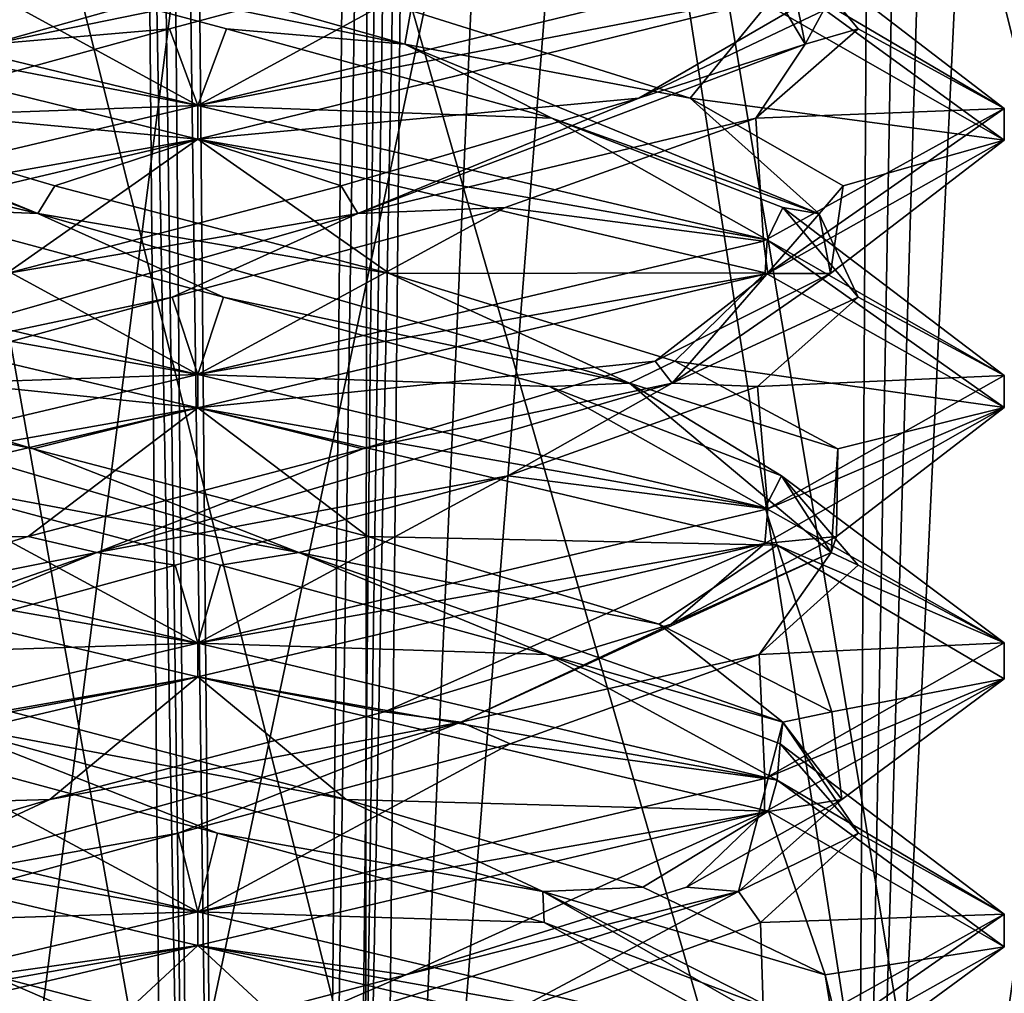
# Model space of a CAD drawing. Header units: millimetres. Extents: x -18.9 to 18.9, y -8.8 to 59.9.
# Tile 351 of 463: x -0.3 to 1.5, y 34.8 to 36.7. Entities that reach past the tile are written whole.
import ezdxf

# ---------------------------------------------------------------- set-up
doc = ezdxf.new("R2010")
doc.units = ezdxf.units.MM
doc.header["$LTSCALE"] = 65.185185
for name, color, linetype in [('1', 7, 'CONTINUOUS'), ('12', 7, 'CONTINUOUS'), ('20', 7, 'CONTINUOUS'), ('3133', 7, 'CONTINUOUS'), ('3199', 7, 'CONTINUOUS'), ('3200', 7, 'CONTINUOUS'), ('3201', 7, 'CONTINUOUS'), ('3202', 7, 'CONTINUOUS'), ('3203', 7, 'CONTINUOUS'), ('3204', 7, 'CONTINUOUS'), ('3205', 7, 'CONTINUOUS'), ('3206', 7, 'CONTINUOUS'), ('3207', 7, 'CONTINUOUS'), ('3208', 7, 'CONTINUOUS'), ('3209', 7, 'CONTINUOUS'), ('3210', 7, 'CONTINUOUS'), ('3288', 7, 'CONTINUOUS'), ('461', 7, 'CONTINUOUS'), ('527', 7, 'CONTINUOUS'), ('532', 7, 'CONTINUOUS'), ('533', 7, 'CONTINUOUS'), ('545', 7, 'CONTINUOUS'), ('581', 7, 'CONTINUOUS'), ('831', 7, 'CONTINUOUS')]:
    doc.layers.add(name, color=color, linetype=linetype)

msp = doc.modelspace()

# ---------------------------------------------------------------- linework, layer by layer
at = {"layer": '1', "color": 7, "linetype": 'Continuous'}
for points in [[(1.7202, 50.9108, -17.3148), (-0.7633, 34.4, -17.3832), (-0.8483, 50.9109, -17.3793), (1.7202, 50.9108, -17.3148)], [(3.694, 34.4, -17.0034), (-0.7633, 34.4, -17.3832), (1.7202, 50.9108, -17.3148), (3.694, 34.4, -17.0034)], [(0.833, 43.5761, 17.38), (2.7607, 32.6, 17.1796), (4.4009, 43.8814, 16.8343), (0.833, 43.5761, 17.38)], [(-2.778, 43.6898, 17.1768), (-0.5737, 32.6, 17.3906), (0.833, 43.5761, 17.38), (-2.778, 43.6898, 17.1768)], [(-0.5737, 32.6, 17.3906), (2.7607, 32.6, 17.1796), (0.833, 43.5761, 17.38), (-0.5737, 32.6, 17.3906)]]:
    msp.add_3dface(points, dxfattribs=at)
at = {"layer": '12', "color": 7, "linetype": 'Continuous'}
for points in [[(0.8519, 44.5407, 12.6275), (1.2886, 44.8029, 12.7845), (0.3378, 32.793, 12.8193), (0.8519, 44.5407, 12.6275)], [(0.3378, 32.793, 12.8193), (1.2886, 44.8029, 12.7845), (1.2217, 32.793, 13.202), (0.3378, 32.793, 12.8193)], [(1.2217, 32.793, 13.202), (1.2886, 44.8029, 12.7845), (1.4323, 44.7651, 12.8261), (1.2217, 32.793, 13.202)], [(1.5764, 44.7309, 12.8607), (1.2217, 32.793, 13.202), (1.4323, 44.7651, 12.8261), (1.5764, 44.7309, 12.8607)], [(1.5719, 40.1309, 13.0238), (1.2217, 32.793, 13.202), (1.5764, 44.7309, 12.8607), (1.5719, 40.1309, 13.0238)], [(0.3914, 38.2158, 12.6303), (0.8519, 44.5407, 12.6275), (0.3378, 32.793, 12.8193), (0.3914, 38.2158, 12.6303)], [(1.5675, 35.2385, 13.197), (1.2217, 32.793, 13.202), (1.5719, 40.1309, 13.0238), (1.5675, 35.2385, 13.197)], [(1.5822, 35.1849, 13.2017), (1.2217, 32.793, 13.202), (1.5675, 35.2385, 13.197), (1.5822, 35.1849, 13.2017)], [(1.6216, 35.136, 13.2106), (1.2217, 32.793, 13.202), (1.5822, 35.1849, 13.2017), (1.6216, 35.136, 13.2106)], [(1.8642, 35.0323, 13.2487), (1.2217, 32.793, 13.202), (1.6216, 35.136, 13.2106), (1.8642, 35.0323, 13.2487)], [(2.0535, 35.0051, 13.2651), (1.2217, 32.793, 13.202), (1.8642, 35.0323, 13.2487), (2.0535, 35.0051, 13.2651)], [(2.2907, 34.9966, 13.2709), (1.2217, 32.793, 13.202), (2.0535, 35.0051, 13.2651), (2.2907, 34.9966, 13.2709)], [(2.4303, 32.793, 13.3441), (1.2217, 32.793, 13.202), (2.2907, 34.9966, 13.2709), (2.4303, 32.793, 13.3441)]]:
    msp.add_3dface(points, dxfattribs=at)
at = {"layer": '20', "color": 7, "linetype": 'Continuous'}
for points in [[(0.3118, 34.593, -16.526), (-1.3992, 41.407, -15.9712), (-1.494, 34.593, -16.1898), (0.3118, 34.593, -16.526)], [(0.3206, 41.407, -16.286), (-1.3992, 41.407, -15.9712), (0.3118, 34.593, -16.526), (0.3206, 41.407, -16.286)], [(2.0243, 34.593, -15.8616), (0.3206, 41.407, -16.286), (0.3118, 34.593, -16.526), (2.0243, 34.593, -15.8616)], [(1.9397, 41.407, -15.6262), (0.3206, 41.407, -16.286), (2.0243, 34.593, -15.8616), (1.9397, 41.407, -15.6262)]]:
    msp.add_3dface(points, dxfattribs=at)
at = {"layer": '3133', "color": 7, "linetype": 'Continuous'}
for points in [[(-1.1582, 36.7808, -14.2532), (0, 36.5, -14.8), (-1.196, 36.7312, -14.2053), (-1.1582, 36.7808, -14.2532)], [(-1.196, 36.7312, -14.2053), (0, 36.5, -14.8), (0, 36.4375, -14.8), (-1.196, 36.7312, -14.2053)], [(0, 36.4375, -11.8), (0, 36.5, -11.8), (-1.0616, 36.2497, -12.2403), (0, 36.4375, -11.8)], [(-1.0631, 36.1868, -12.2417), (0, 36.4375, -11.8), (-1.0616, 36.2497, -12.2403), (-1.0631, 36.1868, -12.2417)], [(0, 36, -14.8), (-1.0661, 36.1891, -14.3552), (-1.067, 36.2519, -14.3543), (0, 36, -14.8)], [(0, 35.9375, -14.8), (-1.0661, 36.1891, -14.3552), (0, 36, -14.8), (0, 35.9375, -14.8)], [(0, 35.9375, -11.8), (0, 36, -11.8), (-1.0631, 35.7493, -12.2417), (0, 35.9375, -11.8)], [(-1.0534, 35.6897, -12.2321), (0, 35.9375, -11.8), (-1.0631, 35.7493, -12.2417), (-1.0534, 35.6897, -12.2321)], [(0, 35.5, -14.8), (-1.0509, 35.6846, -14.3703), (-1.0661, 35.7516, -14.3552), (0, 35.5, -14.8)], [(0, 35.4375, -14.8), (-1.0509, 35.6846, -14.3703), (0, 35.5, -14.8), (0, 35.4375, -14.8)], [(0, 35.4375, -11.8), (0, 35.5, -11.8), (-1.0534, 35.2522, -12.2321), (0, 35.4375, -11.8)], [(-1.0657, 35.186, -12.2444), (0, 35.4375, -11.8), (-1.0534, 35.2522, -12.2321), (-1.0657, 35.186, -12.2444)], [(0, 35, -14.8), (-1.0657, 35.189, -14.3556), (-1.0509, 35.2471, -14.3703), (0, 35, -14.8)], [(0, 34.9375, -14.8), (-1.0657, 35.189, -14.3556), (0, 35, -14.8), (0, 34.9375, -14.8)], [(0, 34.9375, -11.8), (0, 35, -11.8), (-1.0657, 34.7485, -12.2444), (0, 34.9375, -11.8)], [(-1.068, 34.6853, -12.2467), (0, 34.9375, -11.8), (-1.0657, 34.7485, -12.2444), (-1.068, 34.6853, -12.2467)]]:
    msp.add_3dface(points, dxfattribs=at)
at = {"layer": '3199', "color": 7, "linetype": 'Continuous'}
for points in [[(0, 36, -14.8), (-1.067, 36.2519, -14.3543), (-0.5714, 36.3101, -14.3885), (0, 36, -14.8)], [(0.0476, 36.1439, -14.5284), (0, 36, -14.8), (-0.5714, 36.3101, -14.3885), (0.0476, 36.1439, -14.5284)], [(0.6539, 35.9777, -14.3411), (0, 36, -14.8), (0.0476, 36.1439, -14.5284), (0.6539, 35.9777, -14.3411)], [(1.0554, 35.7516, -14.3659), (0, 36, -14.8), (0.6539, 35.9777, -14.3411), (1.0554, 35.7516, -14.3659)], [(1.0859, 35.8115, -13.8763), (1.0554, 35.7516, -14.3659), (0.6539, 35.9777, -14.3411), (1.0859, 35.8115, -13.8763)], [(1.5, 35.5009, -13.3041), (1.0554, 35.7516, -14.3659), (1.0859, 35.8115, -13.8763), (1.5, 35.5009, -13.3041)], [(1.2286, 35.6454, -13.2579), (1.5, 35.5009, -13.3041), (1.0859, 35.8115, -13.8763), (1.2286, 35.6454, -13.2579)], [(1.044, 35.4792, -12.6508), (1.5, 35.5009, -13.3041), (1.2286, 35.6454, -13.2579), (1.044, 35.4792, -12.6508)], [(1.0548, 35.2482, -12.2335), (1.5, 35.5009, -13.3041), (1.044, 35.4792, -12.6508), (1.0548, 35.2482, -12.2335)], [(0.5811, 35.313, -12.2166), (1.0548, 35.2482, -12.2335), (1.044, 35.4792, -12.6508), (0.5811, 35.313, -12.2166)], [(-0.0366, 35.1468, -12.0712), (0, 35, -11.8), (0.5811, 35.313, -12.2166), (-0.0366, 35.1468, -12.0712)], [(0, 35, -11.8), (1.0548, 35.2482, -12.2335), (0.5811, 35.313, -12.2166), (0, 35, -11.8)], [(-0.6445, 34.9806, -12.2531), (0, 35, -11.8), (-0.0366, 35.1468, -12.0712), (-0.6445, 34.9806, -12.2531)], [(-1.0657, 34.7485, -12.2444), (0, 35, -11.8), (-0.6445, 34.9806, -12.2531), (-1.0657, 34.7485, -12.2444)]]:
    msp.add_3dface(points, dxfattribs=at)
at = {"layer": '3200', "color": 7, "linetype": 'Continuous'}
for points in [[(-1.0381, 36.4763, -13.9585), (-1.1295, 36.6142, -13.6848), (-0.2976, 36.299, -14.4556), (-1.0381, 36.4763, -13.9585)], [(-0.2976, 36.299, -14.4556), (-1.1295, 36.6142, -13.6848), (-0.8204, 36.5138, -14.2156), (-0.2976, 36.299, -14.4556)], [(-0.2663, 36.3508, -14.5002), (-0.2976, 36.299, -14.4556), (-0.8204, 36.5138, -14.2156), (-0.2663, 36.3508, -14.5002)], [(-0.5714, 36.3101, -14.3885), (-1.0381, 36.4763, -13.9585), (-0.2976, 36.299, -14.4556), (-0.5714, 36.3101, -14.3885)], [(0.3562, 36.1877, -14.4766), (-0.2976, 36.299, -14.4556), (-0.2663, 36.3508, -14.5002), (0.3562, 36.1877, -14.4766)], [(0.0476, 36.1439, -14.5284), (-0.5714, 36.3101, -14.3885), (-0.2976, 36.299, -14.4556), (0.0476, 36.1439, -14.5284)], [(0.0476, 36.1439, -14.5284), (-0.2976, 36.299, -14.4556), (0.8031, 35.9837, -14.1826), (0.0476, 36.1439, -14.5284)], [(0.8031, 35.9837, -14.1826), (-0.2976, 36.299, -14.4556), (0.3562, 36.1877, -14.4766), (0.8031, 35.9837, -14.1826)], [(0.8872, 36.0246, -14.151), (0.8031, 35.9837, -14.1826), (0.3562, 36.1877, -14.4766), (0.8872, 36.0246, -14.151)], [(0.6539, 35.9777, -14.3411), (0.0476, 36.1439, -14.5284), (0.8031, 35.9837, -14.1826), (0.6539, 35.9777, -14.3411)], [(1.1905, 35.8615, -13.6068), (0.8031, 35.9837, -14.1826), (0.8872, 36.0246, -14.151), (1.1905, 35.8615, -13.6068)], [(1.0859, 35.8115, -13.8763), (0.6539, 35.9777, -14.3411), (0.8031, 35.9837, -14.1826), (1.0859, 35.8115, -13.8763)], [(1.0859, 35.8115, -13.8763), (0.8031, 35.9837, -14.1826), (1.1784, 35.6685, -13.1123), (1.0859, 35.8115, -13.8763)], [(1.1784, 35.6685, -13.1123), (0.8031, 35.9837, -14.1826), (1.1905, 35.8615, -13.6068), (1.1784, 35.6685, -13.1123)], [(1.188, 35.6985, -12.9839), (1.1784, 35.6685, -13.1123), (1.1905, 35.8615, -13.6068), (1.188, 35.6985, -12.9839)], [(1.2286, 35.6454, -13.2579), (1.0859, 35.8115, -13.8763), (1.1784, 35.6685, -13.1123), (1.2286, 35.6454, -13.2579)], [(0.8806, 35.5354, -12.4421), (1.1784, 35.6685, -13.1123), (1.188, 35.6985, -12.9839), (0.8806, 35.5354, -12.4421)], [(1.044, 35.4792, -12.6508), (1.1784, 35.6685, -13.1123), (0.4893, 35.3532, -12.2116), (1.044, 35.4792, -12.6508)], [(0.4893, 35.3532, -12.2116), (1.1784, 35.6685, -13.1123), (0.8806, 35.5354, -12.4421), (0.4893, 35.3532, -12.2116)], [(1.044, 35.4792, -12.6508), (1.2286, 35.6454, -13.2579), (1.1784, 35.6685, -13.1123), (1.044, 35.4792, -12.6508)], [(0.347, 35.3723, -12.1206), (0.4893, 35.3532, -12.2116), (0.8806, 35.5354, -12.4421), (0.347, 35.3723, -12.1206)], [(0.5811, 35.313, -12.2166), (1.044, 35.4792, -12.6508), (0.4893, 35.3532, -12.2116), (0.5811, 35.313, -12.2166)], [(-0.2756, 35.2093, -12.1019), (0.4893, 35.3532, -12.2116), (0.347, 35.3723, -12.1206), (-0.2756, 35.2093, -12.1019)], [(-0.0366, 35.1468, -12.0712), (0.4893, 35.3532, -12.2116), (-0.6419, 35.038, -12.294), (-0.0366, 35.1468, -12.0712)], [(-0.6419, 35.038, -12.294), (0.4893, 35.3532, -12.2116), (-0.2756, 35.2093, -12.1019), (-0.6419, 35.038, -12.294)], [(-0.0366, 35.1468, -12.0712), (0.5811, 35.313, -12.2166), (0.4893, 35.3532, -12.2116), (-0.0366, 35.1468, -12.0712)], [(-0.8275, 35.0462, -12.3908), (-0.6419, 35.038, -12.294), (-0.2756, 35.2093, -12.1019), (-0.8275, 35.0462, -12.3908)], [(-0.6445, 34.9806, -12.2531), (-0.0366, 35.1468, -12.0712), (-0.6419, 35.038, -12.294), (-0.6445, 34.9806, -12.2531)]]:
    msp.add_3dface(points, dxfattribs=at)
at = {"layer": '3201', "color": 7, "linetype": 'Continuous'}
for points in [[(-1.196, 36.7312, -14.2053), (0, 36.4375, -14.8), (-0.8204, 36.5138, -14.2156), (-1.196, 36.7312, -14.2053)], [(0, 36.4375, -14.8), (-0.2663, 36.3508, -14.5002), (-0.8204, 36.5138, -14.2156), (0, 36.4375, -14.8)], [(0, 36.4375, -14.8), (0.3562, 36.1877, -14.4766), (-0.2663, 36.3508, -14.5002), (0, 36.4375, -14.8)], [(0.3562, 36.1877, -14.4766), (0, 36.4375, -14.8), (1.0554, 36.1891, -14.3659), (0.3562, 36.1877, -14.4766)], [(0.8872, 36.0246, -14.151), (0.3562, 36.1877, -14.4766), (1.0554, 36.1891, -14.3659), (0.8872, 36.0246, -14.151)], [(1.5, 35.9384, -13.3041), (0.8872, 36.0246, -14.151), (1.0554, 36.1891, -14.3659), (1.5, 35.9384, -13.3041)], [(1.1905, 35.8615, -13.6068), (0.8872, 36.0246, -14.151), (1.5, 35.9384, -13.3041), (1.1905, 35.8615, -13.6068)], [(1.0548, 35.6857, -12.2335), (1.188, 35.6985, -12.9839), (1.5, 35.9384, -13.3041), (1.0548, 35.6857, -12.2335)], [(1.188, 35.6985, -12.9839), (1.1905, 35.8615, -13.6068), (1.5, 35.9384, -13.3041), (1.188, 35.6985, -12.9839)], [(0, 35.4375, -11.8), (0.347, 35.3723, -12.1206), (1.0548, 35.6857, -12.2335), (0, 35.4375, -11.8)], [(0.347, 35.3723, -12.1206), (0.8806, 35.5354, -12.4421), (1.0548, 35.6857, -12.2335), (0.347, 35.3723, -12.1206)], [(0.8806, 35.5354, -12.4421), (1.188, 35.6985, -12.9839), (1.0548, 35.6857, -12.2335), (0.8806, 35.5354, -12.4421)], [(0, 35.4375, -11.8), (-1.0657, 35.186, -12.2444), (-0.2756, 35.2093, -12.1019), (0, 35.4375, -11.8)], [(0, 35.4375, -11.8), (-0.2756, 35.2093, -12.1019), (0.347, 35.3723, -12.1206), (0, 35.4375, -11.8)], [(-1.0657, 35.186, -12.2444), (-0.8275, 35.0462, -12.3908), (-0.2756, 35.2093, -12.1019), (-1.0657, 35.186, -12.2444)]]:
    msp.add_3dface(points, dxfattribs=at)
at = {"layer": '3202', "color": 7, "linetype": 'Continuous'}
for points in [[(0, 36.5, -14.8), (-1.1582, 36.7808, -14.2532), (-0.5665, 36.8087, -14.391), (0, 36.5, -14.8)], [(0.053, 36.6425, -14.5282), (0, 36.5, -14.8), (-0.5665, 36.8087, -14.391), (0.053, 36.6425, -14.5282)], [(0.6585, 36.4763, -14.3381), (0, 36.5, -14.8), (0.053, 36.6425, -14.5282), (0.6585, 36.4763, -14.3381)], [(0, 36.5, -14.8), (0.6585, 36.4763, -14.3381), (1.0592, 36.2504, -14.3621), (0, 36.5, -14.8)], [(0.6585, 36.4763, -14.3381), (1.0885, 36.3101, -13.8714), (1.0592, 36.2504, -14.3621), (0.6585, 36.4763, -14.3381)], [(1.0592, 36.2504, -14.3621), (1.0885, 36.3101, -13.8714), (1.5, 35.998, -13.2908), (1.0592, 36.2504, -14.3621)], [(1.0885, 36.3101, -13.8714), (1.2284, 36.1439, -13.2524), (1.5, 35.998, -13.2908), (1.0885, 36.3101, -13.8714)], [(1.2284, 36.1439, -13.2524), (1.0411, 35.9777, -12.6461), (1.5, 35.998, -13.2908), (1.2284, 36.1439, -13.2524)], [(1.5, 35.998, -13.2908), (1.0411, 35.9777, -12.6461), (1.0603, 35.7499, -12.239), (1.5, 35.998, -13.2908)], [(1.0411, 35.9777, -12.6461), (0.5763, 35.8115, -12.2141), (1.0603, 35.7499, -12.239), (1.0411, 35.9777, -12.6461)], [(-0.0421, 35.6454, -12.0714), (0, 35.5, -11.8), (0.5763, 35.8115, -12.2141), (-0.0421, 35.6454, -12.0714)], [(0.5763, 35.8115, -12.2141), (0, 35.5, -11.8), (1.0603, 35.7499, -12.239), (0.5763, 35.8115, -12.2141)], [(-0.6492, 35.4792, -12.256), (0, 35.5, -11.8), (-0.0421, 35.6454, -12.0714), (-0.6492, 35.4792, -12.256)], [(-1.0534, 35.2522, -12.2321), (0, 35.5, -11.8), (-0.6492, 35.4792, -12.256), (-1.0534, 35.2522, -12.2321)]]:
    msp.add_3dface(points, dxfattribs=at)
at = {"layer": '3203', "color": 7, "linetype": 'Continuous'}
for points in [[(-0.5665, 36.8087, -14.391), (-0.7334, 36.9294, -14.2413), (0.385, 36.6142, -14.4295), (-0.5665, 36.8087, -14.391)], [(0.385, 36.6142, -14.4295), (-0.7334, 36.9294, -14.2413), (0.3959, 36.6769, -14.4639), (0.385, 36.6142, -14.4295)], [(0.053, 36.6425, -14.5282), (-0.5665, 36.8087, -14.391), (0.385, 36.6142, -14.4295), (0.053, 36.6425, -14.5282)], [(0.9156, 36.5138, -14.1204), (0.385, 36.6142, -14.4295), (0.3959, 36.6769, -14.4639), (0.9156, 36.5138, -14.1204)], [(0.6585, 36.4763, -14.3381), (0.053, 36.6425, -14.5282), (0.385, 36.6142, -14.4295), (0.6585, 36.4763, -14.3381)], [(0.6585, 36.4763, -14.3381), (0.385, 36.6142, -14.4295), (1.1556, 36.2989, -13.5974), (0.6585, 36.4763, -14.3381)], [(1.1556, 36.2989, -13.5974), (0.385, 36.6142, -14.4295), (0.9156, 36.5138, -14.1204), (1.1556, 36.2989, -13.5974)], [(1.2002, 36.3508, -13.5663), (1.1556, 36.2989, -13.5974), (0.9156, 36.5138, -14.1204), (1.2002, 36.3508, -13.5663)], [(1.0885, 36.3101, -13.8714), (0.6585, 36.4763, -14.3381), (1.1556, 36.2989, -13.5974), (1.0885, 36.3101, -13.8714)], [(1.1766, 36.1877, -12.9438), (1.1556, 36.2989, -13.5974), (1.2002, 36.3508, -13.5663), (1.1766, 36.1877, -12.9438)], [(1.2284, 36.1439, -13.2524), (1.0885, 36.3101, -13.8714), (1.1556, 36.2989, -13.5974), (1.2284, 36.1439, -13.2524)], [(1.2284, 36.1439, -13.2524), (1.1556, 36.2989, -13.5974), (0.8824, 35.9837, -12.4967), (1.2284, 36.1439, -13.2524)], [(0.8824, 35.9837, -12.4967), (1.1556, 36.2989, -13.5974), (1.1766, 36.1877, -12.9438), (0.8824, 35.9837, -12.4967)], [(0.851, 36.0246, -12.4128), (0.8824, 35.9837, -12.4967), (1.1766, 36.1877, -12.9438), (0.851, 36.0246, -12.4128)], [(1.0411, 35.9777, -12.6461), (1.2284, 36.1439, -13.2524), (0.8824, 35.9837, -12.4967), (1.0411, 35.9777, -12.6461)], [(0.3068, 35.8615, -12.1095), (0.8824, 35.9837, -12.4967), (0.851, 36.0246, -12.4128), (0.3068, 35.8615, -12.1095)], [(0.5763, 35.8115, -12.2141), (0.8824, 35.9837, -12.4967), (-0.1878, 35.6684, -12.1216), (0.5763, 35.8115, -12.2141)], [(-0.1878, 35.6684, -12.1216), (0.8824, 35.9837, -12.4967), (0.3068, 35.8615, -12.1095), (-0.1878, 35.6684, -12.1216)], [(0.5763, 35.8115, -12.2141), (1.0411, 35.9777, -12.6461), (0.8824, 35.9837, -12.4967), (0.5763, 35.8115, -12.2141)], [(-0.3161, 35.6985, -12.112), (-0.1878, 35.6684, -12.1216), (0.3068, 35.8615, -12.1095), (-0.3161, 35.6985, -12.112)], [(-0.0421, 35.6454, -12.0714), (0.5763, 35.8115, -12.2141), (-0.1878, 35.6684, -12.1216), (-0.0421, 35.6454, -12.0714)], [(-0.8579, 35.5354, -12.4194), (-0.1878, 35.6684, -12.1216), (-0.3161, 35.6985, -12.112), (-0.8579, 35.5354, -12.4194)], [(-0.6492, 35.4792, -12.256), (-0.1878, 35.6684, -12.1216), (-1.0884, 35.3532, -12.8109), (-0.6492, 35.4792, -12.256)], [(-1.0884, 35.3532, -12.8109), (-0.1878, 35.6684, -12.1216), (-0.8579, 35.5354, -12.4194), (-1.0884, 35.3532, -12.8109)], [(-0.6492, 35.4792, -12.256), (-0.0421, 35.6454, -12.0714), (-0.1878, 35.6684, -12.1216), (-0.6492, 35.4792, -12.256)], [(-0.5859, 34.8144, -14.3807), (-1.0059, 35.0379, -13.942), (-0.0147, 34.7227, -14.4932), (-0.5859, 34.8144, -14.3807)], [(-0.0147, 34.7227, -14.4932), (-1.0059, 35.0379, -13.942), (-0.3868, 34.8831, -14.4669), (-0.0147, 34.7227, -14.4932)], [(0.2348, 34.7201, -14.5067), (-0.0147, 34.7227, -14.4932), (-0.3868, 34.8831, -14.4669), (0.2348, 34.7201, -14.5067)]]:
    msp.add_3dface(points, dxfattribs=at)
at = {"layer": '3204', "color": 7, "linetype": 'Continuous'}
for points in [[(0.9156, 36.5138, -14.1204), (0.3959, 36.6769, -14.4639), (1.0592, 36.6879, -14.3621), (0.9156, 36.5138, -14.1204)], [(1.5, 36.4355, -13.2908), (0.9156, 36.5138, -14.1204), (1.0592, 36.6879, -14.3621), (1.5, 36.4355, -13.2908)], [(1.2002, 36.3508, -13.5663), (0.9156, 36.5138, -14.1204), (1.5, 36.4355, -13.2908), (1.2002, 36.3508, -13.5663)], [(1.0603, 36.1874, -12.239), (1.1766, 36.1877, -12.9438), (1.5, 36.4355, -13.2908), (1.0603, 36.1874, -12.239)], [(1.1766, 36.1877, -12.9438), (1.2002, 36.3508, -13.5663), (1.5, 36.4355, -13.2908), (1.1766, 36.1877, -12.9438)], [(0, 35.9375, -11.8), (0.851, 36.0246, -12.4128), (1.0603, 36.1874, -12.239), (0, 35.9375, -11.8)], [(0.851, 36.0246, -12.4128), (1.1766, 36.1877, -12.9438), (1.0603, 36.1874, -12.239), (0.851, 36.0246, -12.4128)], [(0, 35.9375, -11.8), (0.3068, 35.8615, -12.1095), (0.851, 36.0246, -12.4128), (0, 35.9375, -11.8)], [(0, 35.9375, -11.8), (-1.0534, 35.6897, -12.2321), (-0.3161, 35.6985, -12.112), (0, 35.9375, -11.8)], [(0, 35.9375, -11.8), (-0.3161, 35.6985, -12.112), (0.3068, 35.8615, -12.1095), (0, 35.9375, -11.8)], [(-1.0534, 35.6897, -12.2321), (-0.8579, 35.5354, -12.4194), (-0.3161, 35.6985, -12.112), (-1.0534, 35.6897, -12.2321)], [(-1.0657, 35.189, -14.3556), (0, 34.9375, -14.8), (-0.3868, 34.8831, -14.4669), (-1.0657, 35.189, -14.3556)], [(0, 34.9375, -14.8), (0.2348, 34.7201, -14.5067), (-0.3868, 34.8831, -14.4669), (0, 34.9375, -14.8)], [(0.2348, 34.7201, -14.5067), (0, 34.9375, -14.8), (1.054, 34.6895, -14.3673), (0.2348, 34.7201, -14.5067)]]:
    msp.add_3dface(points, dxfattribs=at)
at = {"layer": '3205', "color": 7, "linetype": 'Continuous'}
for points in [[(1.4998, 36.4945, -13.2743), (1.0734, 36.7462, -14.3478), (1.091, 36.8087, -13.8665), (1.4998, 36.4945, -13.2743)], [(1.2282, 36.6425, -13.247), (1.4998, 36.4945, -13.2743), (1.091, 36.8087, -13.8665), (1.2282, 36.6425, -13.247)], [(1.0381, 36.4763, -12.6415), (1.4998, 36.4945, -13.2743), (1.2282, 36.6425, -13.247), (1.0381, 36.4763, -12.6415)], [(1.0525, 36.2476, -12.2312), (1.4998, 36.4945, -13.2743), (1.0381, 36.4763, -12.6415), (1.0525, 36.2476, -12.2312)], [(0.5714, 36.3101, -12.2115), (1.0525, 36.2476, -12.2312), (1.0381, 36.4763, -12.6415), (0.5714, 36.3101, -12.2115)], [(-0.0476, 36.1439, -12.0716), (0, 36, -11.8), (0.5714, 36.3101, -12.2115), (-0.0476, 36.1439, -12.0716)], [(0, 36, -11.8), (1.0525, 36.2476, -12.2312), (0.5714, 36.3101, -12.2115), (0, 36, -11.8)], [(-0.6539, 35.9777, -12.2589), (0, 36, -11.8), (-0.0476, 36.1439, -12.0716), (-0.6539, 35.9777, -12.2589)], [(-1.0631, 35.7493, -12.2417), (0, 36, -11.8), (-0.6539, 35.9777, -12.2589), (-1.0631, 35.7493, -12.2417)], [(0, 35, -14.8), (-1.0509, 35.2471, -14.3703), (-0.5811, 35.313, -14.3834), (0, 35, -14.8)], [(0.0366, 35.1468, -14.5288), (0, 35, -14.8), (-0.5811, 35.313, -14.3834), (0.0366, 35.1468, -14.5288)], [(0.6445, 34.9806, -14.3469), (0, 35, -14.8), (0.0366, 35.1468, -14.5288), (0.6445, 34.9806, -14.3469)], [(1.0613, 34.7498, -14.36), (0, 35, -14.8), (0.6445, 34.9806, -14.3469), (1.0613, 34.7498, -14.36)], [(1.0807, 34.8144, -13.8859), (1.0613, 34.7498, -14.36), (0.6445, 34.9806, -14.3469), (1.0807, 34.8144, -13.8859)]]:
    msp.add_3dface(points, dxfattribs=at)
at = {"layer": '3206', "color": 7, "linetype": 'Continuous'}
for points in [[(1.091, 36.8087, -13.8665), (0.9411, 36.9295, -14.0336), (1.1295, 36.6142, -12.9152), (1.091, 36.8087, -13.8665)], [(1.1295, 36.6142, -12.9152), (0.9411, 36.9295, -14.0336), (1.1639, 36.6769, -12.9041), (1.1295, 36.6142, -12.9152)], [(1.2282, 36.6425, -13.247), (1.091, 36.8087, -13.8665), (1.1295, 36.6142, -12.9152), (1.2282, 36.6425, -13.247)], [(0.8204, 36.5138, -12.3844), (1.1295, 36.6142, -12.9152), (1.1639, 36.6769, -12.9041), (0.8204, 36.5138, -12.3844)], [(1.0381, 36.4763, -12.6415), (1.2282, 36.6425, -13.247), (1.1295, 36.6142, -12.9152), (1.0381, 36.4763, -12.6415)], [(1.0381, 36.4763, -12.6415), (1.1295, 36.6142, -12.9152), (0.2976, 36.299, -12.1444), (1.0381, 36.4763, -12.6415)], [(0.2976, 36.299, -12.1444), (1.1295, 36.6142, -12.9152), (0.8204, 36.5138, -12.3844), (0.2976, 36.299, -12.1444)], [(0.2663, 36.3508, -12.0998), (0.2976, 36.299, -12.1444), (0.8204, 36.5138, -12.3844), (0.2663, 36.3508, -12.0998)], [(0.5714, 36.3101, -12.2115), (1.0381, 36.4763, -12.6415), (0.2976, 36.299, -12.1444), (0.5714, 36.3101, -12.2115)], [(-0.3562, 36.1877, -12.1234), (0.2976, 36.299, -12.1444), (0.2663, 36.3508, -12.0998), (-0.3562, 36.1877, -12.1234)], [(-0.0476, 36.1439, -12.0716), (0.5714, 36.3101, -12.2115), (0.2976, 36.299, -12.1444), (-0.0476, 36.1439, -12.0716)], [(-0.0476, 36.1439, -12.0716), (0.2976, 36.299, -12.1444), (-0.8031, 35.9837, -12.4174), (-0.0476, 36.1439, -12.0716)], [(-0.8031, 35.9837, -12.4174), (0.2976, 36.299, -12.1444), (-0.3562, 36.1877, -12.1234), (-0.8031, 35.9837, -12.4174)], [(-0.6539, 35.9777, -12.2589), (-0.0476, 36.1439, -12.0716), (-0.8031, 35.9837, -12.4174), (-0.6539, 35.9777, -12.2589)], [(0.2756, 35.2093, -14.4981), (-0.4893, 35.3532, -14.3884), (-0.347, 35.3723, -14.4794), (0.2756, 35.2093, -14.4981)], [(0.0366, 35.1468, -14.5288), (-0.5811, 35.313, -14.3834), (-0.4893, 35.3532, -14.3884), (0.0366, 35.1468, -14.5288)], [(0.0366, 35.1468, -14.5288), (-0.4893, 35.3532, -14.3884), (0.6419, 35.038, -14.306), (0.0366, 35.1468, -14.5288)], [(0.6419, 35.038, -14.306), (-0.4893, 35.3532, -14.3884), (0.2756, 35.2093, -14.4981), (0.6419, 35.038, -14.306)], [(0.8275, 35.0462, -14.2092), (0.6419, 35.038, -14.306), (0.2756, 35.2093, -14.4981), (0.8275, 35.0462, -14.2092)], [(0.6445, 34.9806, -14.3469), (0.0366, 35.1468, -14.5288), (0.6419, 35.038, -14.306), (0.6445, 34.9806, -14.3469)], [(1.1669, 34.8831, -13.6868), (0.6419, 35.038, -14.306), (0.8275, 35.0462, -14.2092), (1.1669, 34.8831, -13.6868)], [(1.0807, 34.8144, -13.8859), (0.6445, 34.9806, -14.3469), (0.6419, 35.038, -14.306), (1.0807, 34.8144, -13.8859)], [(1.0807, 34.8144, -13.8859), (0.6419, 35.038, -14.306), (1.1932, 34.7227, -13.3149), (1.0807, 34.8144, -13.8859)], [(1.1932, 34.7227, -13.3149), (0.6419, 35.038, -14.306), (1.1669, 34.8831, -13.6868), (1.1932, 34.7227, -13.3149)], [(1.2067, 34.7201, -13.0652), (1.1932, 34.7227, -13.3149), (1.1669, 34.8831, -13.6868), (1.2067, 34.7201, -13.0652)]]:
    msp.add_3dface(points, dxfattribs=at)
at = {"layer": '3207', "color": 7, "linetype": 'Continuous'}
for points in [[(0, 36.4375, -11.8), (0.8204, 36.5138, -12.3844), (1.1959, 36.7312, -12.3946), (0, 36.4375, -11.8)], [(0.8204, 36.5138, -12.3844), (1.1639, 36.6769, -12.9041), (1.1959, 36.7312, -12.3946), (0.8204, 36.5138, -12.3844)], [(0, 36.4375, -11.8), (0.2663, 36.3508, -12.0998), (0.8204, 36.5138, -12.3844), (0, 36.4375, -11.8)], [(0, 36.4375, -11.8), (-1.0631, 36.1868, -12.2417), (-0.3562, 36.1877, -12.1234), (0, 36.4375, -11.8)], [(0, 36.4375, -11.8), (-0.3562, 36.1877, -12.1234), (0.2663, 36.3508, -12.0998), (0, 36.4375, -11.8)], [(-1.0509, 35.6846, -14.3703), (0, 35.4375, -14.8), (-0.347, 35.3723, -14.4794), (-1.0509, 35.6846, -14.3703)], [(0, 35.4375, -14.8), (0.2756, 35.2093, -14.4981), (-0.347, 35.3723, -14.4794), (0, 35.4375, -14.8)], [(0.2756, 35.2093, -14.4981), (0, 35.4375, -14.8), (1.0613, 35.1873, -14.36), (0.2756, 35.2093, -14.4981)], [(0.8275, 35.0462, -14.2092), (0.2756, 35.2093, -14.4981), (1.0613, 35.1873, -14.36), (0.8275, 35.0462, -14.2092)], [(1.1669, 34.8831, -13.6868), (0.8275, 35.0462, -14.2092), (1.0613, 35.1873, -14.36), (1.1669, 34.8831, -13.6868)], [(1.5, 34.9352, -13.2893), (1.1669, 34.8831, -13.6868), (1.0613, 35.1873, -14.36), (1.5, 34.9352, -13.2893)], [(1.0552, 34.6859, -12.2339), (1.2067, 34.7201, -13.0652), (1.5, 34.9352, -13.2893), (1.0552, 34.6859, -12.2339)], [(1.2067, 34.7201, -13.0652), (1.1669, 34.8831, -13.6868), (1.5, 34.9352, -13.2893), (1.2067, 34.7201, -13.0652)]]:
    msp.add_3dface(points, dxfattribs=at)
at = {"layer": '3208', "color": 7, "linetype": 'Continuous'}
for points in [[(-0.053, 36.6425, -12.0718), (0, 36.5, -11.8), (0.5665, 36.8087, -12.209), (-0.053, 36.6425, -12.0718)], [(0, 36.5, -11.8), (1.1656, 36.7833, -12.3559), (0.5665, 36.8087, -12.209), (0, 36.5, -11.8)], [(-0.6585, 36.4763, -12.2619), (0, 36.5, -11.8), (-0.053, 36.6425, -12.0718), (-0.6585, 36.4763, -12.2619)], [(-1.0616, 36.2497, -12.2403), (0, 36.5, -11.8), (-0.6585, 36.4763, -12.2619), (-1.0616, 36.2497, -12.2403)], [(0, 35.5, -14.8), (-1.0661, 35.7516, -14.3552), (-0.5763, 35.8115, -14.3859), (0, 35.5, -14.8)], [(0.0421, 35.6454, -14.5286), (0, 35.5, -14.8), (-0.5763, 35.8115, -14.3859), (0.0421, 35.6454, -14.5286)], [(0.6492, 35.4792, -14.344), (0, 35.5, -14.8), (0.0421, 35.6454, -14.5286), (0.6492, 35.4792, -14.344)], [(1.0775, 35.2449, -14.3435), (0, 35.5, -14.8), (0.6492, 35.4792, -14.344), (1.0775, 35.2449, -14.3435)], [(1.0834, 35.313, -13.8811), (1.0775, 35.2449, -14.3435), (0.6492, 35.4792, -14.344), (1.0834, 35.313, -13.8811)], [(1.4999, 34.9959, -13.2807), (1.0775, 35.2449, -14.3435), (1.0834, 35.313, -13.8811), (1.4999, 34.9959, -13.2807)], [(1.2288, 35.1468, -13.2634), (1.4999, 34.9959, -13.2807), (1.0834, 35.313, -13.8811), (1.2288, 35.1468, -13.2634)], [(1.0469, 34.9806, -12.6555), (1.4999, 34.9959, -13.2807), (1.2288, 35.1468, -13.2634), (1.0469, 34.9806, -12.6555)], [(1.0544, 34.7481, -12.2331), (1.4999, 34.9959, -13.2807), (1.0469, 34.9806, -12.6555), (1.0544, 34.7481, -12.2331)], [(0.5859, 34.8144, -12.2193), (1.0544, 34.7481, -12.2331), (1.0469, 34.9806, -12.6555), (0.5859, 34.8144, -12.2193)]]:
    msp.add_3dface(points, dxfattribs=at)
at = {"layer": '3209', "color": 7, "linetype": 'Continuous'}
for points in [[(-0.385, 36.6142, -12.1705), (0.7334, 36.9294, -12.3587), (-0.3959, 36.6769, -12.1361), (-0.385, 36.6142, -12.1705)], [(0.5665, 36.8087, -12.209), (0.7334, 36.9294, -12.3587), (-0.385, 36.6142, -12.1705), (0.5665, 36.8087, -12.209)], [(-0.053, 36.6425, -12.0718), (0.5665, 36.8087, -12.209), (-0.385, 36.6142, -12.1705), (-0.053, 36.6425, -12.0718)], [(-0.6585, 36.4763, -12.2619), (-0.053, 36.6425, -12.0718), (-0.385, 36.6142, -12.1705), (-0.6585, 36.4763, -12.2619)], [(-0.3068, 35.8615, -14.4905), (-0.8824, 35.9837, -14.1033), (-0.851, 36.0246, -14.1872), (-0.3068, 35.8615, -14.4905)], [(-0.5763, 35.8115, -14.3859), (-0.8824, 35.9837, -14.1033), (0.1878, 35.6684, -14.4784), (-0.5763, 35.8115, -14.3859)], [(0.1878, 35.6684, -14.4784), (-0.8824, 35.9837, -14.1033), (-0.3068, 35.8615, -14.4905), (0.1878, 35.6684, -14.4784)], [(0.3161, 35.6985, -14.488), (0.1878, 35.6684, -14.4784), (-0.3068, 35.8615, -14.4905), (0.3161, 35.6985, -14.488)], [(0.0421, 35.6454, -14.5286), (-0.5763, 35.8115, -14.3859), (0.1878, 35.6684, -14.4784), (0.0421, 35.6454, -14.5286)], [(0.8579, 35.5354, -14.1806), (0.1878, 35.6684, -14.4784), (0.3161, 35.6985, -14.488), (0.8579, 35.5354, -14.1806)], [(0.6492, 35.4792, -14.344), (0.0421, 35.6454, -14.5286), (0.1878, 35.6684, -14.4784), (0.6492, 35.4792, -14.344)], [(0.6492, 35.4792, -14.344), (0.1878, 35.6684, -14.4784), (1.0884, 35.3532, -13.7891), (0.6492, 35.4792, -14.344)], [(1.0884, 35.3532, -13.7891), (0.1878, 35.6684, -14.4784), (0.8579, 35.5354, -14.1806), (1.0884, 35.3532, -13.7891)], [(1.1794, 35.3723, -13.647), (1.0884, 35.3532, -13.7891), (0.8579, 35.5354, -14.1806), (1.1794, 35.3723, -13.647)], [(1.0834, 35.313, -13.8811), (0.6492, 35.4792, -14.344), (1.0884, 35.3532, -13.7891), (1.0834, 35.313, -13.8811)], [(1.1981, 35.2093, -13.0244), (1.0884, 35.3532, -13.7891), (1.1794, 35.3723, -13.647), (1.1981, 35.2093, -13.0244)], [(1.2288, 35.1468, -13.2634), (1.0884, 35.3532, -13.7891), (1.0059, 35.0379, -12.658), (1.2288, 35.1468, -13.2634)], [(1.0059, 35.0379, -12.658), (1.0884, 35.3532, -13.7891), (1.1981, 35.2093, -13.0244), (1.0059, 35.0379, -12.658)], [(1.2288, 35.1468, -13.2634), (1.0834, 35.313, -13.8811), (1.0884, 35.3532, -13.7891), (1.2288, 35.1468, -13.2634)], [(0.9092, 35.0462, -12.4725), (1.0059, 35.0379, -12.658), (1.1981, 35.2093, -13.0244), (0.9092, 35.0462, -12.4725)], [(1.0469, 34.9806, -12.6555), (1.2288, 35.1468, -13.2634), (1.0059, 35.0379, -12.658), (1.0469, 34.9806, -12.6555)], [(0.3868, 34.8831, -12.1331), (1.0059, 35.0379, -12.658), (0.9092, 35.0462, -12.4725), (0.3868, 34.8831, -12.1331)], [(0.5859, 34.8144, -12.2193), (1.0059, 35.0379, -12.658), (0.0147, 34.7227, -12.1068), (0.5859, 34.8144, -12.2193)], [(0.0147, 34.7227, -12.1068), (1.0059, 35.0379, -12.658), (0.3868, 34.8831, -12.1331), (0.0147, 34.7227, -12.1068)], [(0.5859, 34.8144, -12.2193), (1.0469, 34.9806, -12.6555), (1.0059, 35.0379, -12.658), (0.5859, 34.8144, -12.2193)], [(-0.2348, 34.7201, -12.0933), (0.0147, 34.7227, -12.1068), (0.3868, 34.8831, -12.1331), (-0.2348, 34.7201, -12.0933)]]:
    msp.add_3dface(points, dxfattribs=at)
at = {"layer": '3210', "color": 7, "linetype": 'Continuous'}
for points in [[(-1.0661, 36.1891, -14.3552), (0, 35.9375, -14.8), (-0.851, 36.0246, -14.1872), (-1.0661, 36.1891, -14.3552)], [(0, 35.9375, -14.8), (-0.3068, 35.8615, -14.4905), (-0.851, 36.0246, -14.1872), (0, 35.9375, -14.8)], [(0, 35.9375, -14.8), (0.3161, 35.6985, -14.488), (-0.3068, 35.8615, -14.4905), (0, 35.9375, -14.8)], [(0.3161, 35.6985, -14.488), (0, 35.9375, -14.8), (1.0775, 35.6824, -14.3435), (0.3161, 35.6985, -14.488)], [(0.8579, 35.5354, -14.1806), (0.3161, 35.6985, -14.488), (1.0775, 35.6824, -14.3435), (0.8579, 35.5354, -14.1806)], [(1.1794, 35.3723, -13.647), (0.8579, 35.5354, -14.1806), (1.0775, 35.6824, -14.3435), (1.1794, 35.3723, -13.647)], [(1.4999, 35.4334, -13.2807), (1.1794, 35.3723, -13.647), (1.0775, 35.6824, -14.3435), (1.4999, 35.4334, -13.2807)], [(1.0544, 35.1856, -12.2331), (1.1981, 35.2093, -13.0244), (1.4999, 35.4334, -13.2807), (1.0544, 35.1856, -12.2331)], [(1.1981, 35.2093, -13.0244), (1.1794, 35.3723, -13.647), (1.4999, 35.4334, -13.2807), (1.1981, 35.2093, -13.0244)], [(0.9092, 35.0462, -12.4725), (1.1981, 35.2093, -13.0244), (1.0544, 35.1856, -12.2331), (0.9092, 35.0462, -12.4725)], [(0, 34.9375, -11.8), (0.3868, 34.8831, -12.1331), (1.0544, 35.1856, -12.2331), (0, 34.9375, -11.8)], [(0.3868, 34.8831, -12.1331), (0.9092, 35.0462, -12.4725), (1.0544, 35.1856, -12.2331), (0.3868, 34.8831, -12.1331)], [(0, 34.9375, -11.8), (-1.068, 34.6853, -12.2467), (-0.2348, 34.7201, -12.0933), (0, 34.9375, -11.8)], [(0, 34.9375, -11.8), (-0.2348, 34.7201, -12.0933), (0.3868, 34.8831, -12.1331), (0, 34.9375, -11.8)]]:
    msp.add_3dface(points, dxfattribs=at)
at = {"layer": '3288', "color": 7, "linetype": 'Continuous'}
for points in [[(0, 36.5, -11.8), (1.1959, 36.7312, -12.3946), (1.1656, 36.7833, -12.3559), (0, 36.5, -11.8)], [(0, 36.5, -11.8), (0, 36.4375, -11.8), (1.1959, 36.7312, -12.3946), (0, 36.5, -11.8)], [(1.5, 36.4355, -13.2908), (1.0592, 36.6879, -14.3621), (1.0734, 36.7462, -14.3478), (1.5, 36.4355, -13.2908)], [(1.5, 36.4355, -13.2908), (1.0734, 36.7462, -14.3478), (1.4998, 36.4945, -13.2743), (1.5, 36.4355, -13.2908)], [(0, 36.4375, -14.8), (0, 36.5, -14.8), (1.0592, 36.2504, -14.3621), (0, 36.4375, -14.8)], [(1.0603, 36.1874, -12.239), (1.4998, 36.4945, -13.2743), (1.0525, 36.2476, -12.2312), (1.0603, 36.1874, -12.239)], [(1.0603, 36.1874, -12.239), (1.5, 36.4355, -13.2908), (1.4998, 36.4945, -13.2743), (1.0603, 36.1874, -12.239)], [(1.0554, 36.1891, -14.3659), (0, 36.4375, -14.8), (1.0592, 36.2504, -14.3621), (1.0554, 36.1891, -14.3659)], [(0, 36, -11.8), (1.0603, 36.1874, -12.239), (1.0525, 36.2476, -12.2312), (0, 36, -11.8)], [(1.5, 35.9384, -13.3041), (1.0554, 36.1891, -14.3659), (1.0592, 36.2504, -14.3621), (1.5, 35.9384, -13.3041)], [(1.5, 35.9384, -13.3041), (1.0592, 36.2504, -14.3621), (1.5, 35.998, -13.2908), (1.5, 35.9384, -13.3041)], [(0, 36, -11.8), (0, 35.9375, -11.8), (1.0603, 36.1874, -12.239), (0, 36, -11.8)], [(0, 35.9375, -14.8), (0, 36, -14.8), (1.0554, 35.7516, -14.3659), (0, 35.9375, -14.8)], [(1.5, 35.9384, -13.3041), (1.5, 35.998, -13.2908), (1.0603, 35.7499, -12.239), (1.5, 35.9384, -13.3041)], [(0, 35.9375, -14.8), (1.0554, 35.7516, -14.3659), (1.0775, 35.6824, -14.3435), (0, 35.9375, -14.8)], [(1.0548, 35.6857, -12.2335), (1.5, 35.9384, -13.3041), (1.0603, 35.7499, -12.239), (1.0548, 35.6857, -12.2335)], [(0, 35.5, -11.8), (1.0548, 35.6857, -12.2335), (1.0603, 35.7499, -12.239), (0, 35.5, -11.8)], [(1.0554, 35.7516, -14.3659), (1.5, 35.5009, -13.3041), (1.0775, 35.6824, -14.3435), (1.0554, 35.7516, -14.3659)], [(0, 35.5, -11.8), (0, 35.4375, -11.8), (1.0548, 35.6857, -12.2335), (0, 35.5, -11.8)], [(1.5, 35.5009, -13.3041), (1.4999, 35.4334, -13.2807), (1.0775, 35.6824, -14.3435), (1.5, 35.5009, -13.3041)], [(0, 35.4375, -14.8), (0, 35.5, -14.8), (1.0775, 35.2449, -14.3435), (0, 35.4375, -14.8)], [(1.5, 35.5009, -13.3041), (1.0548, 35.2482, -12.2335), (1.4999, 35.4334, -13.2807), (1.5, 35.5009, -13.3041)], [(1.0613, 35.1873, -14.36), (0, 35.4375, -14.8), (1.0775, 35.2449, -14.3435), (1.0613, 35.1873, -14.36)], [(1.0548, 35.2482, -12.2335), (1.0544, 35.1856, -12.2331), (1.4999, 35.4334, -13.2807), (1.0548, 35.2482, -12.2335)], [(1.0548, 35.2482, -12.2335), (0, 35, -11.8), (1.0544, 35.1856, -12.2331), (1.0548, 35.2482, -12.2335)], [(1.5, 34.9352, -13.2893), (1.0613, 35.1873, -14.36), (1.0775, 35.2449, -14.3435), (1.5, 34.9352, -13.2893)], [(1.5, 34.9352, -13.2893), (1.0775, 35.2449, -14.3435), (1.4999, 34.9959, -13.2807), (1.5, 34.9352, -13.2893)], [(0, 35, -11.8), (0, 34.9375, -11.8), (1.0544, 35.1856, -12.2331), (0, 35, -11.8)], [(0, 34.9375, -14.8), (0, 35, -14.8), (1.0613, 34.7498, -14.36), (0, 34.9375, -14.8)], [(1.0552, 34.6859, -12.2339), (1.4999, 34.9959, -13.2807), (1.0544, 34.7481, -12.2331), (1.0552, 34.6859, -12.2339)], [(1.0552, 34.6859, -12.2339), (1.5, 34.9352, -13.2893), (1.4999, 34.9959, -13.2807), (1.0552, 34.6859, -12.2339)], [(1.054, 34.6895, -14.3673), (0, 34.9375, -14.8), (1.0613, 34.7498, -14.36), (1.054, 34.6895, -14.3673)]]:
    msp.add_3dface(points, dxfattribs=at)
at = {"layer": '461', "color": 7, "linetype": 'Continuous'}
for points in [[(1.9005, 41.6662, 16.1218), (-3.3885, 32.793, 16.1925), (-2.9717, 41.786, 15.9548), (1.9005, 41.6662, 16.1218)], [(1.9691, 32.793, 16.4257), (-3.3885, 32.793, 16.1925), (1.9005, 41.6662, 16.1218), (1.9691, 32.793, 16.4257)]]:
    msp.add_3dface(points, dxfattribs=at)
at = {"layer": '527', "color": 7, "linetype": 'Continuous'}
for points in [[(-1.9546, 32.793, 12.6431), (-1.7834, 44.1349, 12.2682), (0.2319, 32.793, 12.7912), (-1.9546, 32.793, 12.6431)], [(0.2319, 32.793, 12.7912), (-1.7834, 44.1349, 12.2682), (0.2817, 38.1733, 12.6022), (0.2319, 32.793, 12.7912)]]:
    msp.add_3dface(points, dxfattribs=at)
at = {"layer": '532', "color": 7, "linetype": 'Continuous'}
for points in [[(-2.9157, 43.1315, 13.7112), (-2.7348, 32.793, 13.3801), (-0.1435, 42.9114, 14.0093), (-2.9157, 43.1315, 13.7112)], [(-0.1435, 42.9114, 14.0093), (-2.7348, 32.793, 13.3801), (-0.1018, 38.098, 13.8416), (-0.1435, 42.9114, 14.0093)], [(-2.7348, 32.793, 13.3801), (-0.0554, 32.793, 13.6566), (-0.1018, 38.098, 13.8416), (-2.7348, 32.793, 13.3801)]]:
    msp.add_3dface(points, dxfattribs=at)
at = {"layer": '533', "color": 7, "linetype": 'Continuous'}
for points in [[(1.517, 32.793, 14.1852), (1.6392, 32.793, 14.2033), (-0.0531, 42.9114, 14.032), (1.517, 32.793, 14.1852)], [(-0.0531, 42.9114, 14.032), (1.6392, 32.793, 14.2033), (1.6181, 42.5247, 14.5433), (-0.0531, 42.9114, 14.032)], [(-0.0095, 38.098, 13.865), (1.517, 32.793, 14.1852), (-0.0531, 42.9114, 14.032), (-0.0095, 38.098, 13.865)], [(0.0392, 32.793, 13.6809), (1.517, 32.793, 14.1852), (-0.0095, 38.098, 13.865), (0.0392, 32.793, 13.6809)]]:
    msp.add_3dface(points, dxfattribs=at)
at = {"layer": '545', "color": 7, "linetype": 'Continuous'}
for points in [[(-0.1435, 42.9114, 14.0093), (-0.0066, 32.7928, 13.6629), (-0.0969, 42.9117, 14.0153), (-0.1435, 42.9114, 14.0093)], [(-0.1435, 42.9114, 14.0093), (-0.1018, 38.098, 13.8416), (-0.0066, 32.7928, 13.6629), (-0.1435, 42.9114, 14.0093)], [(0.0392, 32.793, 13.6809), (-0.0095, 38.098, 13.865), (-0.0969, 42.9117, 14.0153), (0.0392, 32.793, 13.6809)], [(-0.0066, 32.7928, 13.6629), (0.0392, 32.793, 13.6809), (-0.0969, 42.9117, 14.0153), (-0.0066, 32.7928, 13.6629)], [(-0.1018, 38.098, 13.8416), (-0.0554, 32.793, 13.6566), (-0.0066, 32.7928, 13.6629), (-0.1018, 38.098, 13.8416)]]:
    msp.add_3dface(points, dxfattribs=at)
at = {"layer": '581', "color": 7, "linetype": 'Continuous'}
for points in [[(0.4523, 44.2315, 12.4206), (0.3914, 38.2158, 12.6303), (0.2868, 32.7927, 12.7978), (0.4523, 44.2315, 12.4206)], [(0.4053, 44.1671, 12.401), (0.4523, 44.2315, 12.4206), (0.2868, 32.7927, 12.7978), (0.4053, 44.1671, 12.401)], [(0.2319, 32.793, 12.7912), (0.2817, 38.1733, 12.6022), (0.4053, 44.1671, 12.401), (0.2319, 32.793, 12.7912)], [(0.2319, 32.793, 12.7912), (0.4053, 44.1671, 12.401), (0.2868, 32.7927, 12.7978), (0.2319, 32.793, 12.7912)], [(0.3914, 38.2158, 12.6303), (0.3378, 32.793, 12.8193), (0.2868, 32.7927, 12.7978), (0.3914, 38.2158, 12.6303)]]:
    msp.add_3dface(points, dxfattribs=at)
at = {"layer": '831', "color": 7, "linetype": 'Continuous'}
for points in [[(0.6904, 50.9107, -17.1861), (-4.3219, 50.9107, -16.6482), (-0.7545, 34.4, -17.1834), (0.6904, 50.9107, -17.1861)], [(3.6515, 34.4, -16.8079), (0.6904, 50.9107, -17.1861), (-0.7545, 34.4, -17.1834), (3.6515, 34.4, -16.8079)], [(3.7892, 34.3436, -16.7774), (0.6904, 50.9107, -17.1861), (3.6515, 34.4, -16.8079), (3.7892, 34.3436, -16.7774)], [(3.8491, 34.207, -16.7638), (0.6904, 50.9107, -17.1861), (3.7892, 34.3436, -16.7774), (3.8491, 34.207, -16.7638)], [(4.8703, 32.6, -16.4961), (0.6904, 50.9107, -17.1861), (3.8491, 34.207, -16.7638), (4.8703, 32.6, -16.4961)], [(5.6345, 32.6, -16.2509), (0.6904, 50.9107, -17.1861), (4.8703, 32.6, -16.4961), (5.6345, 32.6, -16.2509)], [(5.6345, 50.9107, -16.2509), (0.6904, 50.9107, -17.1861), (5.6345, 32.6, -16.2509), (5.6345, 50.9107, -16.2509)], [(1.8942, 43.6248, 17.0954), (-0.4444, 32.6, 17.1943), (-2.7801, 43.6932, 16.9738), (1.8942, 43.6248, 17.0954)], [(2.8759, 32.6, 16.9579), (-0.4444, 32.6, 17.1943), (1.8942, 43.6248, 17.0954), (2.8759, 32.6, 16.9579)]]:
    msp.add_3dface(points, dxfattribs=at)

doc.saveas('drawing.dxf')
